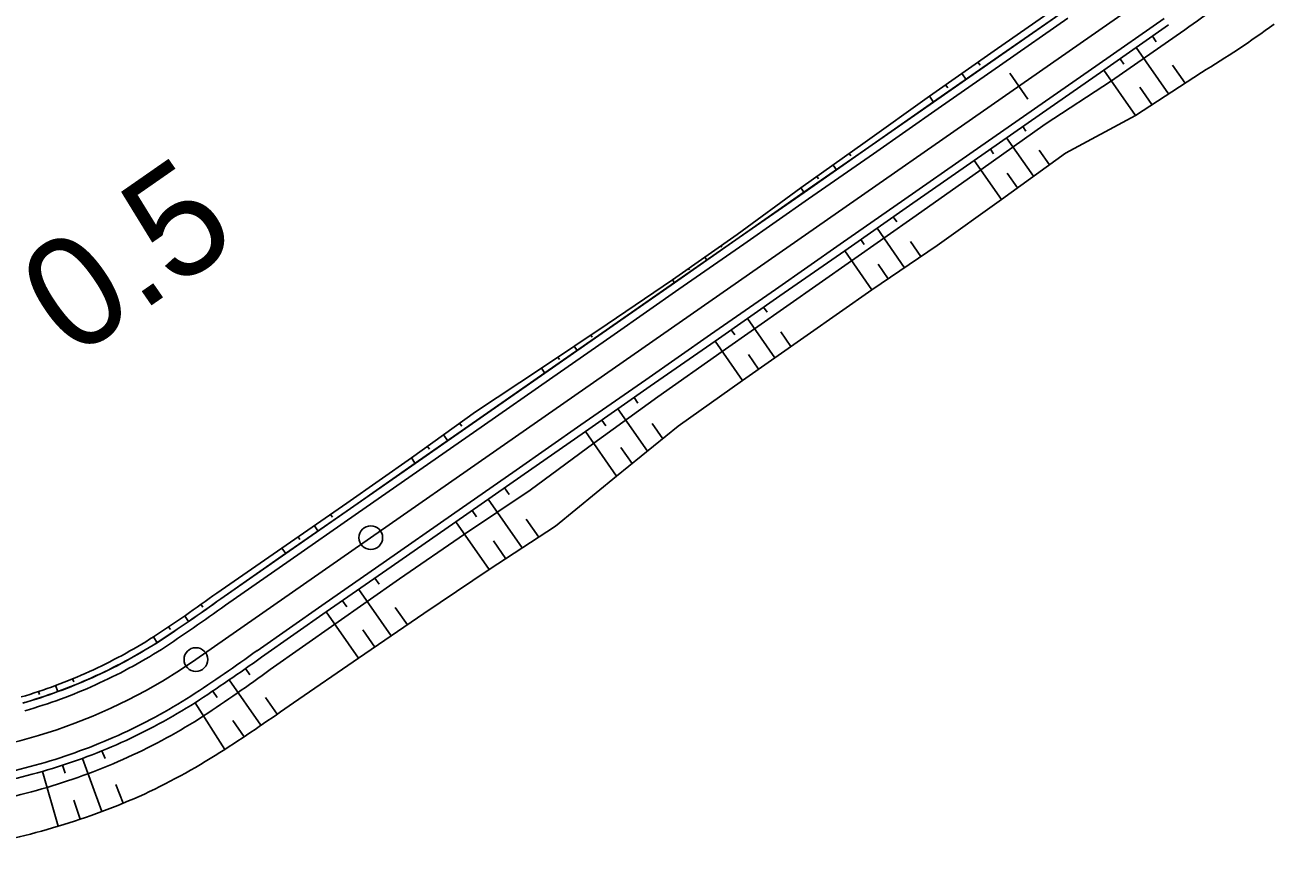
# Model space of a CAD drawing. Extents: x -481656 to -478728, y -1113199 to -1110710.
# Drawn here: x -479673.5 to -479594.4, y -1112817 to -1112765 of the extents above; entities that cross this region are included whole.
import ezdxf

# ---------------------------------------------------------------- set-up
doc = ezdxf.new("R2010")
doc.units = 0
for name, color, linetype in [('C1_HATCH_SLOPE_L', 7, 'Continuous'), ('C1_HATCH_SLOPE_R', 7, 'Continuous'), ('C1_HECTOMETRY', 7, 'Continuous'), ('C1_HLBODY', 7, 'Continuous'), ('C1_HRANA_TELESO', 7, 'Continuous'), ('C1_KORUNA', 7, 'Continuous'), ('C1_OSA', 7, 'Continuous'), ('C1_PRIKOP', 7, 'Continuous'), ('C1_STANICENI', 7, 'Continuous'), ('C1_VOZOVKA', 7, 'Continuous'), ('C1_ZPEVKRAJ', 7, 'Continuous')]:
    doc.layers.add(name, color=color, linetype=linetype)

msp = doc.modelspace()

# ---------------------------------------------------------------- linework, layer by layer
at = {"layer": 'C1_HATCH_SLOPE_L'}
for p, q in [((-479602.149, -1112765.691), (-479601.91, -1112766.035)), ((-479603.175, -1112766.406), (-479601.132, -1112769.338)), ((-479604.2, -1112767.12), (-479603.96, -1112767.464)), ((-479600.876, -1112767.518), (-479600.082, -1112768.658)), ((-479605.226, -1112767.835), (-479603.23, -1112770.7)), ((-479602.951, -1112768.914), (-479602.181, -1112770.019)), ((-479610.354, -1112771.407), (-479610.158, -1112771.688)), ((-479611.38, -1112772.122), (-479609.685, -1112774.555)), ((-479612.405, -1112772.836), (-479612.202, -1112773.129)), ((-479609.318, -1112772.895), (-479608.673, -1112773.82)), ((-479613.431, -1112773.551), (-479611.708, -1112776.025)), ((-479611.347, -1112774.356), (-479610.696, -1112775.29)), ((-479618.559, -1112777.124), (-479618.343, -1112777.434)), ((-479619.585, -1112777.838), (-479617.843, -1112780.338)), ((-479620.611, -1112778.553), (-479620.392, -1112778.866)), ((-479617.47, -1112778.688), (-479616.812, -1112779.632)), ((-479621.636, -1112779.267), (-479619.906, -1112781.75)), ((-479619.524, -1112780.112), (-479618.875, -1112781.044)), ((-479626.765, -1112782.84), (-479626.54, -1112783.162)), ((-479628.816, -1112784.269), (-479628.589, -1112784.595)), ((-479627.79, -1112783.554), (-479626.06, -1112786.037)), ((-479629.841, -1112784.983), (-479628.11, -1112787.469)), ((-479625.676, -1112784.403), (-479625.036, -1112785.321)), ((-479627.724, -1112785.837), (-479627.085, -1112786.753)), ((-479634.97, -1112788.556), (-479634.727, -1112788.905)), ((-479635.995, -1112789.271), (-479634.127, -1112791.952)), ((-479637.021, -1112789.985), (-479636.766, -1112790.351)), ((-479633.818, -1112790.208), (-479633.153, -1112791.163)), ((-479638.047, -1112790.7), (-479636.075, -1112793.529)), ((-479635.806, -1112791.729), (-479635.101, -1112792.741)), ((-479643.175, -1112794.272), (-479642.882, -1112794.692)), ((-479644.201, -1112794.987), (-479642.047, -1112798.077)), ((-479645.226, -1112795.701), (-479644.946, -1112796.103)), ((-479646.252, -1112796.416), (-479644.141, -1112799.446)), ((-479641.794, -1112796.253), (-479641, -1112797.393)), ((-479643.88, -1112797.633), (-479643.094, -1112798.761)), ((-479651.38, -1112799.988), (-479651.116, -1112800.367)), ((-479652.406, -1112800.703), (-479650.353, -1112803.649)), ((-479653.431, -1112801.417), (-479653.166, -1112801.798)), ((-479654.457, -1112802.132), (-479652.414, -1112805.065)), ((-479650.088, -1112801.844), (-479649.323, -1112802.942)), ((-479652.142, -1112803.268), (-479651.384, -1112804.357)), ((-479660.611, -1112806.419), (-479658.604, -1112809.3)), ((-479659.585, -1112805.705), (-479659.308, -1112806.102)), ((-479661.65, -1112807.142), (-479661.372, -1112807.548)), ((-479662.761, -1112807.875), (-479660.888, -1112810.826)), ((-479658.302, -1112807.546), (-479657.574, -1112808.592)), ((-479660.382, -1112808.992), (-479659.669, -1112810.031)), ((-479668.664, -1112810.921), (-479668.47, -1112811.396)), ((-479671.162, -1112811.836), (-479671, -1112812.331)), ((-479669.905, -1112811.401), (-479668.67, -1112814.769)), ((-479672.434, -1112812.226), (-479671.439, -1112815.689)), ((-479667.795, -1112813.054), (-479667.313, -1112814.236)), ((-479670.442, -1112814.04), (-479670.046, -1112815.254))]:
    msp.add_line(p, q, dxfattribs=at)
at = {"layer": 'C1_HATCH_SLOPE_R'}
for p, q in [((-479613.064, -1112767.516), (-479613.197, -1112767.326)), ((-479613.952, -1112768.43), (-479614.22, -1112768.045)), ((-479612.926, -1112767.715), (-479612.929, -1112767.711)), ((-479615.112, -1112768.95), (-479615.242, -1112768.764)), ((-479614.978, -1112769.144), (-479614.98, -1112769.14)), ((-479616.003, -1112769.859), (-479616.265, -1112769.483)), ((-479621.246, -1112773.268), (-479621.354, -1112773.112)), ((-479622.157, -1112774.146), (-479622.371, -1112773.839)), ((-479621.132, -1112773.431), (-479621.134, -1112773.427)), ((-479623.289, -1112774.709), (-479623.388, -1112774.566)), ((-479624.209, -1112775.575), (-479624.405, -1112775.293)), ((-479623.183, -1112774.86), (-479623.186, -1112774.856)), ((-479629.41, -1112779.044), (-479629.476, -1112778.948)), ((-479629.337, -1112779.147), (-479629.34, -1112779.143)), ((-479630.362, -1112779.862), (-479630.499, -1112779.666)), ((-479632.414, -1112781.291), (-479632.544, -1112781.104)), ((-479631.458, -1112780.476), (-479631.521, -1112780.385)), ((-479631.388, -1112780.577), (-479631.391, -1112780.572)), ((-479637.632, -1112784.735), (-479637.715, -1112784.615)), ((-479637.542, -1112784.864), (-479637.545, -1112784.86)), ((-479638.568, -1112785.578), (-479638.755, -1112785.309)), ((-479639.697, -1112786.144), (-479639.795, -1112786.003)), ((-479639.593, -1112786.293), (-479639.596, -1112786.289)), ((-479640.619, -1112787.007), (-479640.835, -1112786.696)), ((-479645.886, -1112790.38), (-479646.019, -1112790.189)), ((-479645.747, -1112790.58), (-479645.75, -1112790.576)), ((-479646.773, -1112791.294), (-479647.035, -1112790.918)), ((-479647.927, -1112791.824), (-479648.05, -1112791.647)), ((-479647.798, -1112792.009), (-479647.801, -1112792.005)), ((-479648.824, -1112792.723), (-479649.066, -1112792.376)), ((-479654.073, -1112796.123), (-479654.188, -1112795.958)), ((-479654.978, -1112797.011), (-479655.218, -1112796.666)), ((-479653.952, -1112796.296), (-479653.955, -1112796.292)), ((-479656.128, -1112797.546), (-479656.247, -1112797.375)), ((-479656.004, -1112797.725), (-479656.006, -1112797.721)), ((-479657.029, -1112798.44), (-479657.277, -1112798.084)), ((-479662.287, -1112801.826), (-479662.412, -1112801.647)), ((-479663.183, -1112802.727), (-479663.436, -1112802.363)), ((-479662.158, -1112802.012), (-479662.16, -1112802.008)), ((-479664.324, -1112803.246), (-479664.445, -1112803.068)), ((-479665.172, -1112804.076), (-479665.407, -1112803.706)), ((-479664.196, -1112803.431), (-479664.199, -1112803.427)), ((-479670.444, -1112806.554), (-479670.521, -1112806.365)), ((-479672.624, -1112807.358), (-479672.686, -1112807.168)), ((-479671.453, -1112807.175), (-479671.596, -1112806.786)), ((-479670.363, -1112806.753), (-479670.364, -1112806.748)), ((-479672.559, -1112807.558), (-479672.56, -1112807.554))]:
    msp.add_line(p, q, dxfattribs=at)
at = {"layer": 'C1_HECTOMETRY'}
msp.add_circle((-479651.641, -1112797.428), 0.75, dxfattribs=at)
at = {"layer": 'C1_HLBODY'}
msp.add_circle((-479662.716, -1112805.144), 0.75, dxfattribs=at)
at = {"layer": 'C1_HRANA_TELESO'}
for p, q in [((-479608.066, -1112763.758), (-479612.175, -1112766.607)), ((-479612.175, -1112766.607), (-479616.265, -1112769.483)), ((-479599.033, -1112767.977), (-479603.23, -1112770.7)), ((-479616.265, -1112769.483), (-479620.337, -1112772.385)), ((-479603.23, -1112770.7), (-479607.662, -1112773.085)), ((-479620.337, -1112772.385), (-479624.405, -1112775.293)), ((-479607.662, -1112773.085), (-479611.708, -1112776.025)), ((-479624.405, -1112775.293), (-479628.453, -1112778.229)), ((-479611.708, -1112776.025), (-479615.78, -1112778.926)), ((-479628.453, -1112778.229), (-479632.544, -1112781.104)), ((-479615.78, -1112778.926), (-479619.906, -1112781.75)), ((-479632.544, -1112781.104), (-479636.675, -1112783.922)), ((-479619.906, -1112781.75), (-479624.011, -1112784.605)), ((-479636.675, -1112783.922), (-479640.835, -1112786.696)), ((-479624.011, -1112784.605), (-479628.11, -1112787.469)), ((-479640.835, -1112786.696), (-479645.004, -1112789.46)), ((-479628.11, -1112787.469), (-479632.179, -1112790.375)), ((-479645.004, -1112789.46), (-479649.066, -1112792.376)), ((-479632.179, -1112790.375), (-479636.075, -1112793.529)), ((-479649.066, -1112792.376), (-479653.159, -1112795.249)), ((-479636.075, -1112793.529), (-479639.954, -1112796.709)), ((-479653.159, -1112795.249), (-479657.277, -1112798.084)), ((-479639.954, -1112796.709), (-479644.141, -1112799.446)), ((-479657.277, -1112798.084), (-479661.388, -1112800.93)), ((-479644.141, -1112799.446), (-479648.292, -1112802.234)), ((-479648.292, -1112802.234), (-479652.414, -1112805.065)), ((-479652.414, -1112805.065), (-479656.544, -1112807.884))]:
    msp.add_line(p, q, dxfattribs=at)
for centre, radius, start, end in [((-479632.039, -1112713.382), 63.796, 301.15571, 306.10154), ((-479718.487, -1112722.593), 96.938, 303.20058, 306.0878), ((-479682.806, -1112776.471), 32.319, 294.38736, 302.57251), ((-479682.838, -1112776.468), 32.335, 286.25143, 294.4366), ((-479727.253, -1112708.175), 122.236, 302.8831, 305.34244), ((-479683.197, -1112776.685), 40.784, 294.97647, 303.16229), ((-479682.923, -1112776.499), 40.838, 286.33315, 294.51837), ((-479683.498, -1112776.597), 40.909, 278.95829, 287.14494)]:
    msp.add_arc(centre, radius, start, end, dxfattribs=at)
at = {"layer": 'C1_KORUNA'}
for p, q in [((-479607.798, -1112764.142), (-479611.901, -1112767.001)), ((-479601.123, -1112764.977), (-479605.226, -1112767.835)), ((-479611.901, -1112767.001), (-479616.003, -1112769.859)), ((-479605.226, -1112767.835), (-479609.329, -1112770.693)), ((-479616.003, -1112769.859), (-479620.106, -1112772.717)), ((-479609.329, -1112770.693), (-479613.431, -1112773.551)), ((-479620.106, -1112772.717), (-479624.209, -1112775.575)), ((-479613.431, -1112773.551), (-479617.534, -1112776.409)), ((-479624.209, -1112775.575), (-479628.311, -1112778.433)), ((-479617.534, -1112776.409), (-479621.636, -1112779.267)), ((-479628.311, -1112778.433), (-479632.414, -1112781.291)), ((-479621.636, -1112779.267), (-479625.739, -1112782.125)), ((-479632.414, -1112781.291), (-479636.516, -1112784.149)), ((-479625.739, -1112782.125), (-479629.841, -1112784.983)), ((-479636.516, -1112784.149), (-479640.619, -1112787.007)), ((-479629.841, -1112784.983), (-479633.944, -1112787.841)), ((-479640.619, -1112787.007), (-479644.722, -1112789.865)), ((-479633.944, -1112787.841), (-479638.047, -1112790.7)), ((-479644.722, -1112789.865), (-479648.824, -1112792.723)), ((-479638.047, -1112790.7), (-479642.149, -1112793.558)), ((-479648.824, -1112792.723), (-479652.927, -1112795.582)), ((-479642.149, -1112793.558), (-479646.252, -1112796.416)), ((-479652.927, -1112795.582), (-479657.029, -1112798.44)), ((-479646.252, -1112796.416), (-479650.354, -1112799.274)), ((-479657.029, -1112798.44), (-479661.132, -1112801.298)), ((-479650.354, -1112799.274), (-479654.457, -1112802.132)), ((-479654.457, -1112802.132), (-479658.56, -1112804.99))]:
    msp.add_line(p, q, dxfattribs=at)
for centre, radius, start, end in [((-479718.8, -1112721.752), 98.25, 303.08128, 305.94089), ((-479682.723, -1112776.425), 32.75, 294.21995, 302.40506), ((-479723.904, -1112714.336), 111.75, 303.17132, 305.78442), ((-479682.723, -1112776.425), 32.75, 286.03484, 294.21995), ((-479682.723, -1112776.425), 37.25, 294.21996, 302.40508), ((-479682.723, -1112776.425), 37.25, 286.03485, 294.21996), ((-479682.723, -1112776.425), 37.25, 277.84974, 286.03485)]:
    msp.add_arc(centre, radius, start, end, dxfattribs=at)
at = {"layer": 'C1_OSA'}
msp.add_line((-479600.673, -1112761.92), (-479662.716, -1112805.144), dxfattribs=at)
msp.add_arc((-479682.723, -1112776.425), 35, 240.63783, 304.86326, dxfattribs=at)
at = {"layer": 'C1_PRIKOP'}
for p, q in [((-479607.804, -1112764.134), (-479611.907, -1112766.992)), ((-479600.644, -1112765.664), (-479604.747, -1112768.522)), ((-479611.907, -1112766.992), (-479616.009, -1112769.85)), ((-479604.747, -1112768.522), (-479608.944, -1112771.245)), ((-479616.009, -1112769.85), (-479620.112, -1112772.709)), ((-479608.944, -1112771.245), (-479613.015, -1112774.148)), ((-479620.112, -1112772.709), (-479624.214, -1112775.567)), ((-479613.015, -1112774.148), (-479617.104, -1112777.026)), ((-479624.214, -1112775.567), (-479628.317, -1112778.425)), ((-479617.104, -1112777.026), (-479621.198, -1112779.897)), ((-479628.317, -1112778.425), (-479632.419, -1112781.283)), ((-479621.198, -1112779.897), (-479625.291, -1112782.768)), ((-479632.419, -1112781.283), (-479636.522, -1112784.141)), ((-479625.291, -1112782.768), (-479629.385, -1112785.638)), ((-479636.522, -1112784.141), (-479640.625, -1112786.999)), ((-479629.385, -1112785.638), (-479633.47, -1112788.522)), ((-479640.625, -1112786.999), (-479644.727, -1112789.857)), ((-479633.47, -1112788.522), (-479637.525, -1112791.448)), ((-479644.727, -1112789.857), (-479648.83, -1112792.715)), ((-479637.525, -1112791.448), (-479641.551, -1112794.416)), ((-479648.83, -1112792.715), (-479652.932, -1112795.573)), ((-479641.551, -1112794.416), (-479645.705, -1112797.201)), ((-479652.932, -1112795.573), (-479657.035, -1112798.431)), ((-479645.705, -1112797.201), (-479649.829, -1112800.028)), ((-479657.035, -1112798.431), (-479661.138, -1112801.29)), ((-479649.829, -1112800.028), (-479653.924, -1112802.897)), ((-479653.924, -1112802.897), (-479658.01, -1112805.779))]:
    msp.add_line(p, q, dxfattribs=at)
for centre, radius, start, end in [((-479653.686, -1112688.945), 93.27, 304.65876, 307.88574), ((-479718.788, -1112721.769), 98.22, 303.08104, 305.94128), ((-479682.723, -1112776.425), 32.74, 294.21995, 302.40506), ((-479682.723, -1112776.425), 32.74, 286.03484, 294.21995), ((-479725.57, -1112713.059), 114.723, 303.51215, 306.0787), ((-479682.902, -1112776.523), 38.255, 294.52433, 302.70956), ((-479682.914, -1112776.496), 38.284, 286.33939, 294.52462), ((-479682.922, -1112776.468), 38.314, 278.15385, 286.33908)]:
    msp.add_arc(centre, radius, start, end, dxfattribs=at)
at = {"layer": 'C1_STANICENI'}
msp.add_line((-479611.186, -1112768.026), (-479610.043, -1112769.667), dxfattribs=at)
at = {"layer": 'C1_VOZOVKA'}
for p, q in [((-479607.512, -1112764.553), (-479611.615, -1112767.411)), ((-479601.409, -1112764.566), (-479605.512, -1112767.425)), ((-479611.615, -1112767.411), (-479615.718, -1112770.269)), ((-479605.512, -1112767.425), (-479609.614, -1112770.283)), ((-479615.718, -1112770.269), (-479619.82, -1112773.127)), ((-479609.614, -1112770.283), (-479613.717, -1112773.141)), ((-479619.82, -1112773.127), (-479623.923, -1112775.985)), ((-479613.717, -1112773.141), (-479617.82, -1112775.999)), ((-479623.923, -1112775.985), (-479628.025, -1112778.843)), ((-479617.82, -1112775.999), (-479621.922, -1112778.857)), ((-479628.025, -1112778.843), (-479632.128, -1112781.701)), ((-479621.922, -1112778.857), (-479626.025, -1112781.715)), ((-479632.128, -1112781.701), (-479636.231, -1112784.559)), ((-479626.025, -1112781.715), (-479630.127, -1112784.573)), ((-479636.231, -1112784.559), (-479640.333, -1112787.417)), ((-479630.127, -1112784.573), (-479634.23, -1112787.431)), ((-479640.333, -1112787.417), (-479644.436, -1112790.276)), ((-479634.23, -1112787.431), (-479638.332, -1112790.289)), ((-479644.436, -1112790.276), (-479648.538, -1112793.134)), ((-479638.332, -1112790.289), (-479642.435, -1112793.147)), ((-479648.538, -1112793.134), (-479652.641, -1112795.992)), ((-479642.435, -1112793.147), (-479646.538, -1112796.006)), ((-479652.641, -1112795.992), (-479656.744, -1112798.85)), ((-479646.538, -1112796.006), (-479650.64, -1112798.864)), ((-479656.744, -1112798.85), (-479660.846, -1112801.708)), ((-479650.64, -1112798.864), (-479654.743, -1112801.722)), ((-479654.743, -1112801.722), (-479658.845, -1112804.58))]:
    msp.add_line(p, q, dxfattribs=at)
for centre, radius, start, end in [((-479719.367, -1112720.929), 99.75, 303.0928, 305.92173), ((-479682.723, -1112776.425), 33.25, 294.21996, 302.40507), ((-479723.337, -1112715.16), 110.25, 303.16268, 305.80019), ((-479682.723, -1112776.425), 33.25, 286.03484, 294.21996), ((-479682.723, -1112776.425), 36.75, 294.21996, 302.40507), ((-479682.723, -1112776.425), 36.75, 286.03485, 294.21996), ((-479682.723, -1112776.425), 36.75, 277.84974, 286.03485)]:
    msp.add_arc(centre, radius, start, end, dxfattribs=at)
at = {"layer": 'C1_ZPEVKRAJ'}
for p, q in [((-479607.512, -1112764.553), (-479611.615, -1112767.411)), ((-479601.409, -1112764.566), (-479605.512, -1112767.425)), ((-479611.615, -1112767.411), (-479615.718, -1112770.269)), ((-479605.512, -1112767.425), (-479609.614, -1112770.283)), ((-479615.718, -1112770.269), (-479619.82, -1112773.127)), ((-479609.614, -1112770.283), (-479613.717, -1112773.141)), ((-479619.82, -1112773.127), (-479623.923, -1112775.985)), ((-479613.717, -1112773.141), (-479617.82, -1112775.999)), ((-479623.923, -1112775.985), (-479628.025, -1112778.843)), ((-479617.82, -1112775.999), (-479621.922, -1112778.857)), ((-479628.025, -1112778.843), (-479632.128, -1112781.701)), ((-479621.922, -1112778.857), (-479626.025, -1112781.715)), ((-479632.128, -1112781.701), (-479636.231, -1112784.559)), ((-479626.025, -1112781.715), (-479630.127, -1112784.573)), ((-479636.231, -1112784.559), (-479640.333, -1112787.417)), ((-479630.127, -1112784.573), (-479634.23, -1112787.431)), ((-479640.333, -1112787.417), (-479644.436, -1112790.276)), ((-479634.23, -1112787.431), (-479638.332, -1112790.289)), ((-479644.436, -1112790.276), (-479648.538, -1112793.134)), ((-479638.332, -1112790.289), (-479642.435, -1112793.147)), ((-479648.538, -1112793.134), (-479652.641, -1112795.992)), ((-479642.435, -1112793.147), (-479646.538, -1112796.006)), ((-479652.641, -1112795.992), (-479656.744, -1112798.85)), ((-479646.538, -1112796.006), (-479650.64, -1112798.864)), ((-479656.744, -1112798.85), (-479660.846, -1112801.708)), ((-479650.64, -1112798.864), (-479654.743, -1112801.722)), ((-479654.743, -1112801.722), (-479658.845, -1112804.58))]:
    msp.add_line(p, q, dxfattribs=at)
for centre, radius, start, end in [((-479719.367, -1112720.929), 99.75, 303.0928, 305.92173), ((-479682.723, -1112776.425), 33.25, 294.21996, 302.40507), ((-479723.337, -1112715.16), 110.25, 303.16268, 305.80019), ((-479682.723, -1112776.425), 33.25, 286.03484, 294.21996), ((-479682.723, -1112776.425), 36.75, 294.21996, 302.40507), ((-479682.723, -1112776.425), 36.75, 286.03485, 294.21996), ((-479682.723, -1112776.425), 36.75, 277.84974, 286.03485)]:
    msp.add_arc(centre, radius, start, end, dxfattribs=at)

# ---------------------------------------------------------------- texts
at = {"layer": 'C1_HECTOMETRY'}
msp.add_text('0.5', height=7, rotation=34.81763, dxfattribs=at).set_placement((-479670.503, -1112786.185))

doc.saveas('drawing.dxf')
